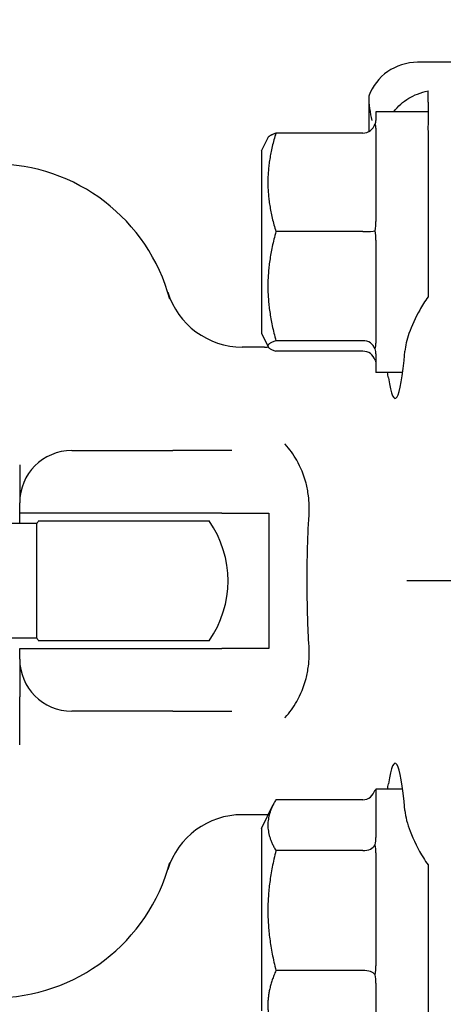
# Model space of a CAD drawing. Header units: inches. Extents: x 24 to 1128, y -69 to 748.
# Tile 330 of 656: x 474.98 to 475.99, y 654.92 to 657.28. Entities that reach past the tile are written whole.
import ezdxf

# ---------------------------------------------------------------- set-up
doc = ezdxf.new("R2010")
doc.units = ezdxf.units.IN
doc.header["$LTSCALE"] = 32
doc.header["$MEASUREMENT"] = 0
doc.layers.add('Dimension (ANSI)', color=7, linetype='Continuous', lineweight=25)
doc.layers.add('Visible (ANSI)', color=7, linetype='Continuous', lineweight=30)
doc.styles.add('Note Text (ANSI)', font='tahoma.ttf')
doc.dimstyles.new('SB Fraction-16 (ANSI)', dxfattribs={"dimscale": 32, "dimtxt": 0.125, "dimasz": 0.098425, "dimexe": 0.125, "dimexo": 0.0625, "dimgap": 0.031496, "dimtad": 0, "dimtih": 1, "dimtoh": 1, "dimdec": 4, "dimrnd": 1e-08, "dimzin": 0, "dimdsep": 46, "dimlunit": 5, "dimtxsty": 'Note Text (ANSI)', "dimcen": 0.09, "dimdle": 0.393701, "dimclrd": 256, "dimclre": 256, "dimclrt": 256, "dimadec": 0, "dimazin": 3, "dimtfac": 0.96, "dimtofl": 0, "dimtmove": 0, "dimatfit": 3, "dimfxl": 1, "dimfrac": 2, "dimtolj": 1, "dimtzin": 12, "dimlwd": -1, "dimlwe": -1, "dimarcsym": 0})

# ---------------------------------------------------------------- blocks, each defined once
blk = doc.blocks.new('*D18')
at = {"layer": 'Defpoints', "color": 0, "transparency": 16777216}
for p in [(489.2806, 692.6685), (340.6192, 544.6685), (489.2806, 544.6685)]:
    blk.add_point(p, dxfattribs=at)
at = {"layer": 'Dimension (ANSI)', "transparency": 16777216}
for p, q in [((487.2806, 692.6685), (336.6192, 692.6685)), ((340.6192, 689.5189), (340.6192, 626.7677)), ((340.6192, 547.8181), (340.6192, 620.5693)), ((487.2806, 544.6685), (336.6192, 544.6685))]:
    blk.add_line(p, q, dxfattribs=at)
for points in [[(340.0943, 689.5189), (341.1441, 689.5189), (340.6192, 692.6685)], [(340.0943, 547.8181), (341.1441, 547.8181), (340.6192, 544.6685)]]:
    blk.add_solid(points, dxfattribs=at)
at = {"layer": 'Dimension (ANSI)', "transparency": 16777216, "insert": (336.5171, 625.7599), "char_height": 4, "attachment_point": 1, "style": 'Note Text (ANSI)'}
blk.add_mtext('\\A1;148', dxfattribs=at)

msp = doc.modelspace()

# ---------------------------------------------------------------- linework, layer by layer
at = {"layer": 'Visible (ANSI)'}
for p, q in [((476.43127, 657.17654), (475.9308, 657.17654)), ((475.81391, 657.09507), (475.81391, 657.01033)), ((475.95627, 657.08088), (475.95627, 657.10807)), ((475.95627, 657.08088), (475.95627, 657.02681)), ((475.83127, 657.05779), (475.83127, 657.03734)), ((475.95627, 657.05779), (475.83127, 657.05779)), ((475.83127, 657.01819), (475.83127, 656.79503)), ((475.55627, 656.96404), (475.57237, 656.99625)), ((475.80002, 657.00692), (475.59123, 657.00692)), ((475.95627, 657.01137), (475.95627, 656.86535)), ((475.55627, 656.96404), (475.55627, 656.52654)), ((475.80002, 656.77045), (475.59123, 656.77045)), ((475.83127, 656.74988), (475.83127, 656.50298)), ((475.55627, 656.52654), (475.57237, 656.49434)), ((475.80002, 656.50882), (475.59123, 656.50882)), ((475.56391, 656.49361), (475.51051, 656.49361)), ((475.80002, 656.48366), (475.59123, 656.48366)), ((475.83127, 656.47698), (475.83127, 656.43279)), ((475.89549, 656.43279), (475.83127, 656.43279)), ((475.10127, 656.24529), (475.34373, 656.24529)), ((475.48554, 656.24529), (475.34373, 656.24529)), ((474.97627, 656.21081), (474.97627, 656.12029)), ((474.97627, 656.09529), (474.97627, 656.12029)), ((474.97627, 656.07029), (474.97627, 656.09529)), ((475.4612, 656.09529), (474.97627, 656.09529)), ((475.02173, 656.07654), (475.43081, 656.07654)), ((475.4612, 656.09529), (475.57405, 656.09529)), ((475.57405, 656.09529), (475.57405, 655.77029)), ((475.01748, 656.07029), (474.72627, 656.07029)), ((475.01748, 655.79529), (475.01748, 656.07029)), ((476.02967, 655.93279), (475.90506, 655.93279)), ((475.01748, 655.79529), (474.72627, 655.79529)), ((474.97627, 655.74529), (474.97627, 655.77029)), ((474.97627, 655.77029), (475.4612, 655.77029)), ((475.43081, 655.78904), (475.02173, 655.78904)), ((475.57405, 655.77029), (475.4612, 655.77029)), ((474.97627, 655.74529), (474.97627, 655.65477)), ((474.97627, 655.53936), (474.97627, 655.65477)), ((475.34373, 655.62029), (475.10127, 655.62029)), ((475.34373, 655.62029), (475.48554, 655.62029)), ((475.83127, 655.43279), (475.83127, 655.31762)), ((475.89549, 655.43279), (475.83127, 655.43279)), ((475.55627, 655.33904), (475.58482, 655.39614)), ((475.80002, 655.40787), (475.59123, 655.40787)), ((475.56391, 655.37197), (475.51051, 655.37197)), ((475.55627, 655.33904), (475.55627, 654.90154)), ((475.80002, 655.28587), (475.59123, 655.28587)), ((475.83127, 655.2805), (475.83127, 655.00911)), ((475.80002, 654.99829), (475.59123, 654.99829)), ((475.95627, 655.00024), (475.95627, 654.85421)), ((475.83127, 654.96803), (475.83127, 654.81177))]:
    msp.add_line(p, q, dxfattribs=at)
for centre, radius, start, end in [((474.91377, 656.49529), 0.4375, 15.01817, 90), ((475.51051, 656.68111), 0.1875, 197.29662, 270), ((475.56391, 656.74361), 0.25, 270, 272.01441), ((475.10127, 656.12029), 0.125, 90, 180), ((475.22627, 655.93279), 0.25, 144.90037, 146.63299), ((475.22627, 655.93279), 0.25, 324.90037, 35.09963), ((475.22627, 655.93279), 0.25, 213.36701, 215.09963), ((475.10127, 655.74529), 0.125, 180, 270), ((475.51051, 655.18447), 0.1875, 90, 162.70338), ((475.56391, 655.12197), 0.25, 87.99498, 90), ((474.91377, 655.37029), 0.4375, 270, 344.98183)]:
    msp.add_arc(centre, radius, start, end, dxfattribs=at)
for centre, major_axis, ratio, start_param, end_param in [((475.93175, 657.05106), (-0.08906, 0.08906), 0.9924325, 5.5015852, 6.7140351), ((475.80002, 657.03962), (0, -0.0327), 0.9555533, 0, 1.2241495), ((475.80002, 656.7736), (0.03125, 0), 0.1006388, 4.712389, 5.9365385), ((475.80002, 656.47926), (0.03125, 0), 0.9458753, 0.3466468, 1.5707963), ((475.80002, 656.45096), (0, 0.0327), 0.9555533, 5.0590358, 6.2831853), ((475.87736, 656.74529), (0, 0.375), 0.0874887, 2.6230455, 3.9395987), ((475.87736, 655.12029), (0, 0.375), 0.0874887, 5.4851792, 6.8017325), ((475.80002, 655.44381), (0, -0.03595), 0.8693335, 0, 1.2241495), ((475.80002, 655.30657), (0.03125, 0), 0.662309, 4.712389, 5.9365385), ((475.80002, 654.98304), (0.03125, 0), 0.4879975, 0.3466468, 1.5707963)]:
    msp.add_ellipse(centre, major_axis=major_axis, ratio=ratio, start_param=start_param, end_param=end_param, dxfattribs=at)
for points in [[(475.81391, 657.09507), (475.81391, 657.07542), (475.81674, 657.05531), (475.82152, 657.03677)], [(475.82941, 657.02851), (475.83079, 657.03173), (475.83127, 657.03477), (475.83127, 657.03734)], [(475.83127, 657.01819), (475.83127, 657.02171), (475.83079, 657.02529), (475.82941, 657.02851)], [(475.95627, 657.02681), (475.95604, 657.02184), (475.95604, 657.01668), (475.95627, 657.01137)], [(475.82941, 656.77253), (475.83079, 656.78012), (475.83127, 656.78789), (475.83127, 656.79503)], [(475.83127, 656.74988), (475.83127, 656.75711), (475.83079, 656.76493), (475.82941, 656.77253)], [(475.82941, 656.48931), (475.83079, 656.49368), (475.83127, 656.49841), (475.83127, 656.50298)], [(475.83127, 656.47698), (475.83127, 656.48069), (475.83079, 656.48494), (475.82941, 656.48931)], [(475.82941, 656.46207), (475.83079, 656.45885), (475.83127, 656.45581), (475.83127, 656.45324)], [(475.8611, 656.41959), (475.86046, 656.42375), (475.85977, 656.42815), (475.85907, 656.43279)], [(475.85906, 655.43279), (475.85977, 655.43743), (475.86046, 655.44183), (475.8611, 655.44599)], [(475.83127, 655.43276), (475.83127, 655.43265), (475.83079, 655.43226), (475.82941, 655.4316)], [(475.82941, 655.29953), (475.83079, 655.30577), (475.83127, 655.31202), (475.83127, 655.31762)], [(475.83127, 655.2805), (475.83127, 655.28671), (475.83079, 655.29329), (475.82941, 655.29953)], [(475.82941, 654.98822), (475.83079, 654.99513), (475.83127, 655.00235), (475.83127, 655.00911)], [(475.83127, 654.96803), (475.83127, 654.97435), (475.83079, 654.98132), (475.82941, 654.98822)]]:
    msp.add_open_spline(points, degree=3, dxfattribs=at)
for points, knots in [([(475.87387, 657.05779), (475.88383, 657.07132), (475.89661, 657.08221), (475.92259, 657.09766), (475.93882, 657.10428), (475.95627, 657.10807)], [0.72388666, 0.72388666, 0.72388666, 0.72388666, 0.91166133, 0.91166133, 1.08359589, 1.08359589, 1.08359589, 1.08359589]), ([(475.95627, 656.61419), (475.94873, 656.60339), (475.94198, 656.59236), (475.92621, 656.56424), (475.91698, 656.54462), (475.90536, 656.51089), (475.90195, 656.49648), (475.90085, 656.48349)], [1.39731378, 1.39731378, 1.39731378, 1.39731378, 1.49356897, 1.49356897, 1.66386875, 1.66386875, 1.79881771, 1.79881771, 1.79881771, 1.79881771]), ([(475.67067, 656.09051), (475.67114, 656.09854), (475.67125, 656.10651), (475.67076, 656.12206), (475.67018, 656.12962), (475.66801, 656.14738), (475.66611, 656.15744), (475.65854, 656.18686), (475.65108, 656.20508), (475.63336, 656.23582), (475.624, 656.24855), (475.61314, 656.26081), (475.61298, 656.26099), (475.61282, 656.26117)], [0, 0, 0, 0, 0.06351999, 0.06351999, 0.12513045, 0.12513045, 0.2104042, 0.2104042, 0.38193929, 0.38193929, 0.52164881, 0.52164881, 0.52372315, 0.52372315, 0.52372315, 0.52372315]), ([(475.67067, 655.77508), (475.66799, 655.82083), (475.66646, 655.86777), (475.66598, 655.9445), (475.66625, 655.97377), (475.66775, 656.03248), (475.66898, 656.06175), (475.67067, 656.09051)], [0, 0, 0, 0, 0.36185351, 0.36185351, 0.58513386, 0.58513386, 0.81257268, 0.81257268, 0.81257268, 0.81257268]), ([(475.61282, 655.60441), (475.61298, 655.60459), (475.61314, 655.60477), (475.624, 655.61703), (475.63336, 655.62977), (475.65108, 655.6605), (475.65854, 655.67872), (475.66611, 655.70815), (475.66801, 655.7182), (475.67018, 655.73596), (475.67076, 655.74352), (475.67125, 655.75907), (475.67114, 655.76704), (475.67067, 655.77508)], [-0.0020759, -0.0020759, -0.0020759, -0.0020759, 0, 0, 0.13981454, 0.13981454, 0.31147859, 0.31147859, 0.39681645, 0.39681645, 0.45847322, 0.45847322, 0.52204096, 0.52204096, 0.52204096, 0.52204096]), ([(475.90085, 655.38209), (475.90214, 655.36695), (475.90653, 655.35), (475.92123, 655.31099), (475.93261, 655.28858), (475.94854, 655.26285), (475.95226, 655.25714), (475.95627, 655.25139)], [0.55181372, 0.55181372, 0.55181372, 0.55181372, 0.71000954, 0.71000954, 0.90366002, 0.90366002, 0.95550669, 0.95550669, 0.95550669, 0.95550669])]:
    msp.add_open_spline(points, degree=3, knots=knots, dxfattribs=at)
for points, weights in [([(475.59123, 657.00692), (475.55515, 656.88868), (475.59123, 656.77045)], [1.04422863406, 1.20577136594, 1.04422863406]), ([(475.57237, 656.99625), (475.57486, 657.00121), (475.59123, 657.00692)], [1.12285543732, 1.11183872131, 1.04422863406]), ([(475.95627, 656.86535), (475.95627, 656.73904), (475.95627, 656.61419)], [0.999993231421, 0.999912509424, 0.999914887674]), ([(475.59123, 656.77045), (475.55515, 656.63964), (475.59123, 656.50882)], [1.04422863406, 1.20577136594, 1.04422863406]), ([(475.59123, 656.50882), (475.55515, 656.49624), (475.59123, 656.48366)], [1.04422863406, 1.20577136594, 1.04422863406]), ([(475.59123, 655.40787), (475.55515, 655.34687), (475.59123, 655.28587)], [1.04422863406, 1.20577136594, 1.04422863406]), ([(475.59123, 655.28587), (475.55515, 655.14208), (475.59123, 654.99829)], [1.04422863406, 1.20577136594, 1.04422863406]), ([(475.95627, 655.25139), (475.95627, 655.12654), (475.95627, 655.00024)], [0.999914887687, 0.999912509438, 0.999993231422]), ([(475.59123, 654.99829), (475.55515, 654.9155), (475.59123, 654.83271)], [1.04422863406, 1.20577136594, 1.04422863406])]:
    msp.add_rational_spline(points, weights, degree=2, dxfattribs=at)

# ---------------------------------------------------------------- dimensions: what is measured, and where the dimension line sits
at = {"layer": 'Dimension (ANSI)'}
dim = msp.add_linear_dim(base=(340.61922, 544.66853), p1=(489.28063, 692.66853), p2=(489.28063, 544.66853), angle=90, dimstyle='SB Fraction-16 (ANSI)', override={"dimgap": 0.031496, "dimdec": 4, "dimtol": 0, "dimlim": 0, "dimtp": 0, "dimtm": 0, "dimtdec": 2, "dimatfit": 1}, dxfattribs=at)
dim.commit()
dim.dimension.update_dxf_attribs({"geometry": '*D18', "text_midpoint": (340.61922, 623.66853), "dimtype": 160})

doc.saveas('drawing.dxf')
